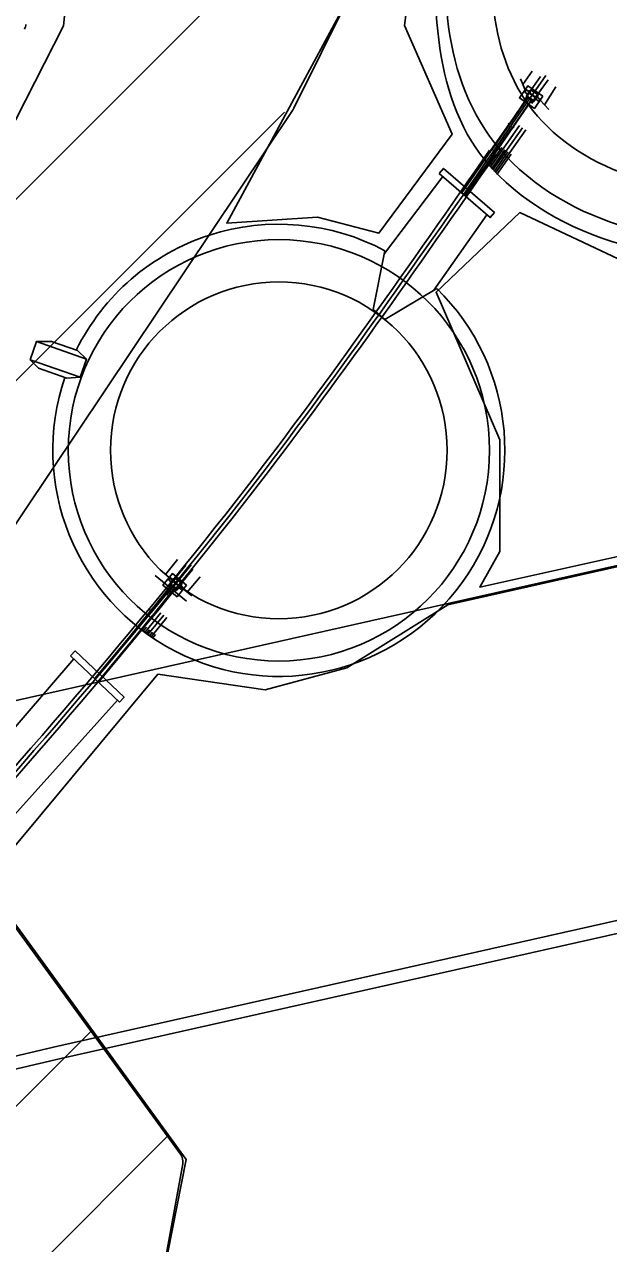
# Model space of a CAD drawing. Extents: x -510185 to -506993, y -1126306 to -1123642.
# Drawn here: x -508726.5 to -508680.9, y -1124982 to -1124887 of the extents above; entities that cross this region are included whole.
import ezdxf

# ---------------------------------------------------------------- set-up
doc = ezdxf.new("R2010")
doc.units = 0
for name, color, linetype in [('nadrze', 7, 'Continuous'), ('navrh', 7, 'Continuous'), ('parcelni hranice', 7, 'Continuous'), ('u_soutok', 7, 'Continuous'), ('u_stávající', 7, 'Continuous'), ('u_tok Luha', 7, 'Continuous'), ('u_vysadba', 7, 'Continuous'), ('u_ČEPS nadzemní VVN', 7, 'Continuous'), ('ČEPS', 7, 'Continuous')]:
    doc.layers.add(name, color=color, linetype=linetype)

msp = doc.modelspace()

# ---------------------------------------------------------------- linework, layer by layer
at = {"layer": 'nadrze'}
for p, q in [((-508698.335, -1124904.596), (-508699.262, -1124909.181)), ((-508698.328, -1124909.96), (-508694.297, -1124907.545)), ((-508699.262, -1124909.181), (-508698.328, -1124909.96))]:
    msp.add_line(p, q, dxfattribs=at)
for radius in [16.425, 13.125]:
    msp.add_circle((-508706.605, -1124920.16), radius, dxfattribs=at)
for start, end in [(62.01428, 153.67706), (161.17112, 45.70558)]:
    msp.add_arc((-508706.605, -1124920.16), 17.625, start, end, dxfattribs=at)
for points in [[(-508694.229, -1124876.14), (-508690.874, -1124897.097), (-508667.858, -1124904.347), (-508650.573, -1124886.832), (-508642.98, -1124843.873), (-508642.98, -1124820.023), (-508656.314, -1124828.745)], [(-508656.104, -1124830.1), (-508678.445, -1124850.981), (-508692.67, -1124875.57), (-508689.791, -1124896.18), (-508668.197, -1124902.982), (-508651.69, -1124886.255), (-508644.18, -1124843.768), (-508644.18, -1124822.242), (-508655.657, -1124829.749)], [(-508653.85, -1124832.511), (-508675.834, -1124853.058), (-508689.245, -1124876.239), (-508686.811, -1124893.659), (-508669.129, -1124899.229), (-508654.76, -1124884.668), (-508647.48, -1124843.479), (-508647.48, -1124828.344), (-508653.85, -1124832.511)]]:
    msp.add_spline(points, degree=3, dxfattribs=at)
at = {"layer": 'navrh'}
for p, q in [((-508686.856, -1124890.602), (-508687.578, -1124891.633)), ((-508687.4, -1124892.054), (-508687.765, -1124891.19)), ((-508685.773, -1124890.95), (-508687.518, -1124893.443)), ((-508686.194, -1124891.007), (-508686.925, -1124892.051)), ((-508685.613, -1124891.275), (-508686.345, -1124892.32)), ((-508685.014, -1124891.813), (-508685.895, -1124893.224)), ((-508687.178, -1124892.688), (-508688.585, -1124894.725)), ((-508687.279, -1124892.61), (-508687.391, -1124892.77)), ((-508687.238, -1124892.638), (-508687.35, -1124892.798)), ((-508686.955, -1124892.049), (-508687.326, -1124892.578)), ((-508687.326, -1124892.578), (-508686.734, -1124892.983)), ((-508687.194, -1124892.591), (-508687.237, -1124892.653)), ((-508687.237, -1124892.653), (-508687.229, -1124892.691)), ((-508687.194, -1124892.591), (-508687.161, -1124892.615)), ((-508687.161, -1124892.615), (-508687.191, -1124892.657)), ((-508687.191, -1124892.657), (-508687.178, -1124892.688)), ((-508687.191, -1124892.657), (-508687.181, -1124892.681)), ((-508687.191, -1124892.657), (-508687.181, -1124892.681)), ((-508686.862, -1124892.824), (-508686.892, -1124892.866)), ((-508686.83, -1124892.846), (-508686.862, -1124892.824)), ((-508686.734, -1124892.983), (-508686.373, -1124892.455)), ((-508687.518, -1124893.443), (-508689.926, -1124896.928)), ((-508686.935, -1124892.864), (-508688.345, -1124894.903)), ((-508686.892, -1124892.866), (-508686.935, -1124892.864)), ((-508686.812, -1124892.93), (-508686.927, -1124893.095)), ((-508686.873, -1124892.908), (-508686.922, -1124892.915)), ((-508686.892, -1124892.866), (-508686.919, -1124892.865)), ((-508686.892, -1124892.866), (-508686.919, -1124892.865)), ((-508686.766, -1124892.962), (-508686.881, -1124893.127)), ((-508686.83, -1124892.846), (-508686.873, -1124892.908)), ((-508685.554, -1124893.58), (-508686.236, -1124892.869)), ((-508688.641, -1124894.659), (-508688.685, -1124894.721)), ((-508688.685, -1124894.721), (-508688.677, -1124894.759)), ((-508688.641, -1124894.659), (-508688.609, -1124894.682)), ((-508688.609, -1124894.682), (-508688.639, -1124894.725)), ((-508688.639, -1124894.725), (-508688.626, -1124894.756)), ((-508688.639, -1124894.725), (-508688.629, -1124894.749)), ((-508688.639, -1124894.725), (-508688.629, -1124894.749)), ((-508687.846, -1124894.841), (-508690.106, -1124898.07)), ((-508688.626, -1124894.756), (-508690.033, -1124896.792)), ((-508687.6, -1124895.013), (-508689.905, -1124898.306)), ((-508688.363, -1124895.001), (-508689.746, -1124897.003)), ((-508687.354, -1124895.185), (-508689.701, -1124898.537)), ((-508688.317, -1124894.95), (-508688.374, -1124894.947)), ((-508688.298, -1124894.992), (-508688.363, -1124895.001)), ((-508688.317, -1124894.95), (-508688.343, -1124894.949)), ((-508688.317, -1124894.95), (-508688.343, -1124894.949)), ((-508688.287, -1124894.908), (-508688.317, -1124894.95)), ((-508688.254, -1124894.93), (-508688.298, -1124894.992)), ((-508688.254, -1124894.93), (-508688.287, -1124894.908)), ((-508689.229, -1124896.555), (-508690.206, -1124897.951)), ((-508690.07, -1124896.776), (-508692.375, -1124900.062)), ((-508690.038, -1124896.799), (-508692.345, -1124900.089)), ((-508690.07, -1124896.776), (-508692.332, -1124900)), ((-508689.779, -1124896.98), (-508692.105, -1124900.297)), ((-508689.746, -1124897.003), (-508692.075, -1124900.323)), ((-508688.983, -1124896.727), (-508690.006, -1124898.189)), ((-508688.737, -1124896.899), (-508689.803, -1124898.422)), ((-508688.491, -1124897.071), (-508689.598, -1124898.652)), ((-508698.377, -1124904.804), (-508693.827, -1124898.803)), ((-508694.526, -1124907.682), (-508690.384, -1124901.79)), ((-508724.332, -1124911.668), (-508725.508, -1124911.679)), ((-508722.298, -1124912.382), (-508721.614, -1124913.045)), ((-508726.004, -1124913.095), (-508725.362, -1124913.744)), ((-508723.143, -1124914.522), (-508722.11, -1124914.461)), ((-508714.501, -1124928.667), (-508715.451, -1124929.83)), ((-508715.151, -1124930.075), (-508715.87, -1124929.487)), ((-508713.446, -1124929.095), (-508715.372, -1124931.451)), ((-508713.87, -1124929.12), (-508714.677, -1124930.108)), ((-508713.311, -1124929.432), (-508714.118, -1124930.419)), ((-508714.977, -1124930.724), (-508716.532, -1124932.65)), ((-508716.256, -1124929.922), (-508713.8, -1124931.93)), ((-508715.072, -1124930.639), (-508715.195, -1124930.79)), ((-508715.033, -1124930.67), (-508715.157, -1124930.821)), ((-508714.707, -1124930.103), (-508715.116, -1124930.603)), ((-508715.116, -1124930.603), (-508714.556, -1124931.051)), ((-508714.985, -1124930.626), (-508715.033, -1124930.685)), ((-508715.033, -1124930.685), (-508715.028, -1124930.723)), ((-508714.955, -1124930.652), (-508714.988, -1124930.692)), ((-508714.988, -1124930.692), (-508714.977, -1124930.724)), ((-508714.988, -1124930.692), (-508714.979, -1124930.717)), ((-508714.988, -1124930.692), (-508714.979, -1124930.717)), ((-508714.985, -1124930.626), (-508714.955, -1124930.652)), ((-508714.556, -1124931.051), (-508714.157, -1124930.552)), ((-508712.754, -1124930.012), (-508713.745, -1124931.225)), ((-508714.748, -1124930.918), (-508716.305, -1124932.846)), ((-508714.63, -1124930.992), (-508714.757, -1124931.148)), ((-508714.705, -1124930.923), (-508714.748, -1124930.918)), ((-508714.689, -1124930.966), (-508714.738, -1124930.969)), ((-508714.705, -1124930.923), (-508714.731, -1124930.92)), ((-508714.705, -1124930.923), (-508714.731, -1124930.92)), ((-508714.586, -1124931.027), (-508714.714, -1124931.184)), ((-508714.672, -1124930.883), (-508714.705, -1124930.923)), ((-508714.641, -1124930.908), (-508714.689, -1124930.966)), ((-508714.641, -1124930.908), (-508714.672, -1124930.883)), ((-508713.389, -1124931.516), (-508714.051, -1124930.974)), ((-508716.583, -1124932.581), (-508716.631, -1124932.639)), ((-508716.631, -1124932.639), (-508716.625, -1124932.677)), ((-508716.552, -1124932.606), (-508716.585, -1124932.646)), ((-508716.585, -1124932.646), (-508716.575, -1124932.678)), ((-508716.585, -1124932.646), (-508716.577, -1124932.671)), ((-508716.585, -1124932.646), (-508716.577, -1124932.671)), ((-508716.583, -1124932.581), (-508716.552, -1124932.606)), ((-508716.331, -1124932.942), (-508718.025, -1124935.04)), ((-508715.803, -1124932.821), (-508717.056, -1124934.353)), ((-508715.571, -1124933.011), (-508716.812, -1124934.53)), ((-508715.338, -1124933.201), (-508716.565, -1124934.702)), ((-508716.281, -1124932.895), (-508716.338, -1124932.888)), ((-508716.265, -1124932.938), (-508716.331, -1124932.942)), ((-508716.281, -1124932.895), (-508716.307, -1124932.892)), ((-508716.281, -1124932.895), (-508716.307, -1124932.892)), ((-508716.248, -1124932.855), (-508716.281, -1124932.895)), ((-508716.217, -1124932.879), (-508716.265, -1124932.938)), ((-508716.217, -1124932.879), (-508716.248, -1124932.855)), ((-508716.924, -1124933.956), (-508717.176, -1124934.264)), ((-508716.692, -1124934.145), (-508716.934, -1124934.442)), ((-508716.46, -1124934.335), (-508716.689, -1124934.616)), ((-508716.227, -1124934.525), (-508716.441, -1124934.786)), ((-508720.974, -1124937.98), (-508718.322, -1124934.804)), ((-508720.944, -1124938.006), (-508718.292, -1124934.829)), ((-508720.714, -1124938.198), (-508718.061, -1124935.021)), ((-508720.683, -1124938.224), (-508718.03, -1124935.047)), ((-508737.802, -1124954.076), (-508722.605, -1124936.411)), ((-508734.666, -1124956.835), (-508719.179, -1124939.644))]:
    msp.add_line(p, q, dxfattribs=at)
for points in [[(-508686.014, -1124892.551), (-508686.681, -1124893.504), (-508687.845, -1124892.689), (-508687.178, -1124891.737)], [(-508687.078, -1124892.216), (-508687.202, -1124892.392), (-508687.422, -1124892.238), (-508687.299, -1124892.061)], [(-508687.241, -1124892.448), (-508687.202, -1124892.392), (-508687.248, -1124892.36), (-508687.287, -1124892.415)], [(-508686.392, -1124892.423), (-508686.748, -1124892.933), (-508687.279, -1124892.561), (-508686.923, -1124892.052)], [(-508686.423, -1124892.429), (-508686.754, -1124892.901), (-508687.248, -1124892.555), (-508686.917, -1124892.083)], [(-508687.069, -1124892.344), (-508687.112, -1124892.406), (-508687.133, -1124892.392), (-508687.089, -1124892.329)], [(-508687.078, -1124892.216), (-508687.039, -1124892.16), (-508687.086, -1124892.128), (-508687.125, -1124892.183)], [(-508686.805, -1124892.461), (-508686.837, -1124892.506), (-508687.089, -1124892.329), (-508687.058, -1124892.284)], [(-508686.993, -1124892.236), (-508687.037, -1124892.298), (-508687.058, -1124892.284), (-508687.014, -1124892.221)], [(-508686.357, -1124892.41), (-508686.385, -1124892.449), (-508686.941, -1124892.059), (-508686.914, -1124892.02)], [(-508686.562, -1124892.631), (-508686.594, -1124892.676), (-508686.837, -1124892.506), (-508686.805, -1124892.461)], [(-508686.594, -1124892.676), (-508686.638, -1124892.738), (-508686.659, -1124892.724), (-508686.615, -1124892.661)], [(-508686.585, -1124892.859), (-508686.546, -1124892.803), (-508686.592, -1124892.77), (-508686.631, -1124892.826)], [(-508686.488, -1124892.622), (-508686.592, -1124892.77), (-508686.358, -1124892.935), (-508686.254, -1124892.786)], [(-508686.519, -1124892.568), (-508686.562, -1124892.631), (-508686.583, -1124892.616), (-508686.54, -1124892.553)], [(-508686.442, -1124892.654), (-508686.403, -1124892.599), (-508686.449, -1124892.566), (-508686.488, -1124892.622)], [(-508694.098, -1124898.568), (-508690.125, -1124902.015), (-508689.79, -1124901.629), (-508693.763, -1124898.182)], [(-508726.004, -1124913.095), (-508725.508, -1124911.679), (-508721.614, -1124913.045), (-508722.11, -1124914.461)], [(-508713.806, -1124930.674), (-508714.542, -1124931.574), (-508715.642, -1124930.675), (-508714.906, -1124929.775)], [(-508714.842, -1124930.26), (-508714.979, -1124930.427), (-508715.187, -1124930.257), (-508715.051, -1124930.09)], [(-508714.173, -1124930.519), (-508714.566, -1124931), (-508715.068, -1124930.589), (-508714.675, -1124930.108)], [(-508715.022, -1124930.48), (-508714.979, -1124930.427), (-508715.022, -1124930.391), (-508715.065, -1124930.444)], [(-508714.205, -1124930.522), (-508714.57, -1124930.968), (-508715.036, -1124930.586), (-508714.672, -1124930.14)], [(-508714.842, -1124930.389), (-508714.89, -1124930.448), (-508714.91, -1124930.432), (-508714.862, -1124930.373)], [(-508714.842, -1124930.26), (-508714.799, -1124930.208), (-508714.843, -1124930.172), (-508714.886, -1124930.225)], [(-508714.588, -1124930.525), (-508714.623, -1124930.568), (-508714.862, -1124930.373), (-508714.827, -1124930.33)], [(-508714.759, -1124930.287), (-508714.807, -1124930.346), (-508714.827, -1124930.33), (-508714.778, -1124930.271)], [(-508714.137, -1124930.508), (-508714.168, -1124930.545), (-508714.694, -1124930.115), (-508714.663, -1124930.077)], [(-508714.359, -1124930.712), (-508714.394, -1124930.755), (-508714.623, -1124930.568), (-508714.588, -1124930.525)], [(-508714.394, -1124930.755), (-508714.442, -1124930.814), (-508714.462, -1124930.798), (-508714.413, -1124930.739)], [(-508714.398, -1124930.938), (-508714.355, -1124930.886), (-508714.399, -1124930.85), (-508714.442, -1124930.902)], [(-508714.284, -1124930.71), (-508714.399, -1124930.85), (-508714.177, -1124931.031), (-508714.063, -1124930.891)], [(-508714.31, -1124930.653), (-508714.359, -1124930.712), (-508714.378, -1124930.696), (-508714.33, -1124930.637)], [(-508714.24, -1124930.745), (-508714.197, -1124930.693), (-508714.241, -1124930.657), (-508714.284, -1124930.71)], [(-508722.854, -1124936.175), (-508719.029, -1124939.786), (-508718.678, -1124939.415), (-508722.503, -1124935.804)]]:
    msp.add_lwpolyline(points, close=True, dxfattribs=at)
for points in [[(-508687.229, -1124892.691), (-508688.618, -1124894.702), (-508688.585, -1124894.725)], [(-508686.922, -1124892.915), (-508688.312, -1124894.926), (-508688.345, -1124894.903)], [(-508688.677, -1124894.759), (-508690.066, -1124896.77), (-508690.033, -1124896.792)], [(-508688.374, -1124894.947), (-508689.779, -1124896.98), (-508689.746, -1124897.003)], [(-508724.332, -1124911.668), (-508722.298, -1124912.382)], [(-508723.143, -1124914.522), (-508725.362, -1124913.744)], [(-508715.028, -1124930.723), (-508716.563, -1124932.625), (-508716.532, -1124932.65)], [(-508714.738, -1124930.969), (-508716.274, -1124932.871), (-508716.305, -1124932.846)], [(-508716.603, -1124932.674), (-508718.325, -1124934.807)], [(-508716.572, -1124932.699), (-508718.294, -1124934.832)], [(-508716.338, -1124932.888), (-508718.06, -1124935.021)]]:
    msp.add_lwpolyline(points, dxfattribs=at)
msp.add_spline([(-508736.164, -1124955.486), (-508708.893, -1124923.231), (-508689.926, -1124896.928)], degree=3, dxfattribs=at)
at = {"layer": 'parcelni hranice'}
for p, q in [((-508723.4, -1124887.06), (-508721.62, -1124870.03)), ((-508734.97, -1124909.75), (-508723.4, -1124887.06))]:
    msp.add_line(p, q, dxfattribs=at)
at = {"layer": 'u_soutok'}
for points in [[(-508736.393, -1124955.292), (-508709.13, -1124923.047), (-508690.169, -1124896.752)], [(-508735.934, -1124955.679), (-508708.657, -1124923.416), (-508689.682, -1124897.103)]]:
    msp.add_spline(points, degree=3, dxfattribs=at)
at = {"layer": 'u_stávající'}
for p, q in [((-508680.987, -1124844.203), (-508705.428, -1124893.473)), ((-508838.068, -1125011.55), (-508691.31, -1124864.792)), ((-508705.493, -1124893.586), (-508732.209, -1124933.467)), ((-508839.256, -1125026.88), (-508706.178, -1124893.802)), ((-508733.678, -1124948.402), (-508714.282, -1124975.023)), ((-508824.264, -1125068.456), (-508721.226, -1124965.419)), ((-508864.115, -1125122.45), (-508715.192, -1124973.527)), ((-508714.107, -1124975.79), (-508719.235, -1125004.092))]:
    msp.add_line(p, q, dxfattribs=at)
for centre, start, end in [((-508706.324, -1124893.029), 326.18175, 333.61569), ((-508715.091, -1124975.612), 349.729, 36.07601)]:
    msp.add_arc(centre, 1, start, end, dxfattribs=at)
at = {"layer": 'u_tok Luha'}
msp.add_arc((-508727.322, -1124886.837), 1, 330.48037, 353.26399, dxfattribs=at)
at = {"layer": 'u_vysadba'}
msp.add_lwpolyline([(-508677.251, -1124702.456), (-508694.652, -1124742.85), (-508677.562, -1124809.655), (-508680.98, -1124845.699), (-508693.098, -1124869.314), (-508683.776, -1124855.331), (-508660.472, -1124832.648), (-508647.733, -1124822.084), (-508639.697, -1124818.353), (-508639.697, -1124824.878), (-508644.936, -1124863.721), (-508650.218, -1124889.821), (-508658.919, -1124898.211), (-508667.308, -1124905.358), (-508677.873, -1124906.29), (-508687.816, -1124901.629), (-508694.341, -1124907.843), (-508689.369, -1124919.34), (-508689.369, -1124928.04), (-508690.923, -1124930.837), (-508573.47, -1124904.736), (-508570.052, -1124783.244), (-508567.255, -1124695.931)], dxfattribs=at)
for points in [[(-508696.336, -1124875.928), (-508710.675, -1124902.448), (-508703.583, -1124901.986), (-508698.803, -1124903.219), (-508693.098, -1124895.51), (-508696.798, -1124887.03), (-508695.565, -1124877.316)], [(-508573.271, -1124905.179), (-508693.434, -1124932.21), (-508701.297, -1124937.124), (-508707.686, -1124938.844), (-508716.041, -1124937.616), (-508729.556, -1124953.834), (-508713.829, -1124975.458), (-508717.761, -1124995.362), (-508574.5, -1124962.68)]]:
    msp.add_lwpolyline(points, close=True, dxfattribs=at)
at = {"layer": 'u_ČEPS nadzemní VVN'}
for points in [[(-510185.046, -1125336.688), (-510011.439, -1125269.939), (-509690.539, -1125194.073), (-509367.077, -1125118.369), (-509051.235, -1125043.524), (-508723.83, -1124966.6), (-508395.537, -1124892.877), (-508077.367, -1124819.87), (-507910.717, -1124779.681)], [(-510185.046, -1125337.759), (-510011.143, -1125270.897), (-509690.311, -1125195.047), (-509366.847, -1125119.343), (-509051.005, -1125044.498), (-508723.606, -1124967.574), (-508395.315, -1124893.853), (-508077.137, -1124820.844), (-507910.717, -1124780.71)]]:
    msp.add_lwpolyline(points, dxfattribs=at)
at = {"layer": 'ČEPS'}
msp.add_lwpolyline([(-510185.046, -1125307.76), (-510019.426, -1125244.083), (-509696.722, -1125167.791), (-509373.266, -1125092.089), (-509057.435, -1125017.246), (-508729.876, -1124940.285), (-508401.514, -1124866.548), (-508083.55, -1124793.588), (-507889.999, -1124746.911)], dxfattribs=at)

doc.saveas('drawing.dxf')
